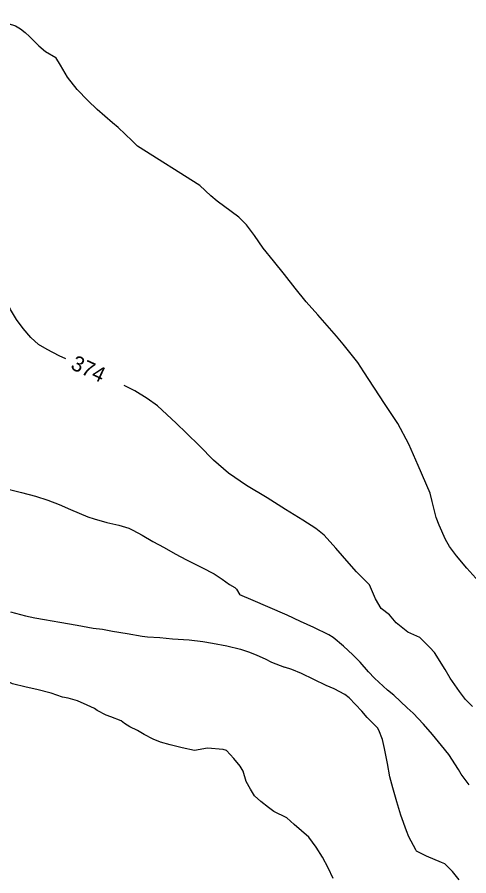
# Model space of a CAD drawing. Extents: x 287698 to 290158, y 5234163 to 5237182.
# Drawn here: x 288870 to 288958.1, y 5235742.5 to 5235909.9 of the extents above; entities that cross this region are included whole.
import ezdxf

# ---------------------------------------------------------------- set-up
doc = ezdxf.new("R2010")
doc.units = 0
doc.layers.add('Niveau 1', color=7, linetype='Continuous')
doc.layers.add('Niveau 2', color=7, linetype='Continuous')

msp = doc.modelspace()

# ---------------------------------------------------------------- linework, layer by layer
at = {"layer": 'Niveau 1'}
for points in [[(288868.7, 5235793.98), (288871.61, 5235793.19), (288873.44, 5235792.8), (288875.3, 5235792.47), (288878.31, 5235791.94), (288881.64, 5235791.35), (288884.78, 5235790.8), (288886.61, 5235790.57), (288888.56, 5235790.23), (288891.43, 5235789.72), (288894.35, 5235789.21), (288895.4, 5235789.11), (288897.82, 5235788.94), (288900.28, 5235788.73), (288903.5, 5235788.52), (288906.21, 5235788.21), (288908.08, 5235787.87), (288910.83, 5235787.33), (288913.52, 5235786.69), (288915.29, 5235786.09), (288916.72, 5235785.53), (288918.34, 5235784.8), (288919.59, 5235784.16), (288922.13, 5235783.18), (288922.13, 5235783.18)], [(288956.16, 5235741.73), (288954.85, 5235743.34), (288953.38, 5235744.8), (288952.72, 5235745.11), (288949.81, 5235746.33), (288947.87, 5235747.31), (288947.71, 5235747.55), (288946.36, 5235750.12), (288945.92, 5235751.27), (288944.82, 5235754.33), (288944.03, 5235756.89), (288943.21, 5235759.62), (288942.68, 5235761.81), (288942.18, 5235764.37), (288941.64, 5235767.31), (288941.23, 5235769.07), (288940.54, 5235770.9), (288940.24, 5235771.32), (288938.23, 5235773.36), (288937.17, 5235774.58), (288934.73, 5235777.17), (288933.86, 5235777.82), (288931.78, 5235778.96), (288930.23, 5235779.63), (288927.81, 5235780.77), (288925.4, 5235781.95), (288923.55, 5235782.72), (288922.13, 5235783.18)]]:
    msp.add_lwpolyline(points, dxfattribs=at)
at = {"layer": 'Niveau 2'}
for points in [[(288856.72, 5235909.1), (288857.62, 5235908.79), (288858.37, 5235909.11), (288859.61, 5235909.52), (288861.02, 5235909.85), (288862.59, 5235909.94), (288863.49, 5235909.8), (288866.46, 5235909.2), (288868.23, 5235908.72), (288869.64, 5235908.25), (288870.61, 5235907.67), (288871.52, 5235906.98), (288872.35, 5235906.15), (288874.19, 5235904.37), (288875.5, 5235903.25), (288877.48, 5235902.1), (288877.48, 5235902.1)], [(288893.41, 5235884.81), (288892.38, 5235885.82), (288889.69, 5235888.43), (288888.57, 5235889.35), (288885.55, 5235891.93), (288883.72, 5235893.67), (288881.68, 5235895.83), (288879.76, 5235898.27), (288878.41, 5235900.58), (288877.48, 5235902.1)], [(288941.64, 5235834.59), (288937.61, 5235840.77), (288936.41, 5235842.6), (288935.37, 5235843.92), (288933.58, 5235846.2), (288932.25, 5235847.71), (288928.64, 5235851.91), (288926.34, 5235854.42), (288924.22, 5235857.07), (288922.11, 5235859.76), (288919.95, 5235862.4), (288917.94, 5235864.87), (288916.24, 5235867.37), (288914.69, 5235869.44), (288913.17, 5235870.91), (288911.71, 5235872.04), (288908.97, 5235874.04), (288907.76, 5235875.07), (288905.62, 5235877.11), (288893.41, 5235884.81)], [(288879.44, 5235843.31), (288878.16, 5235843.87), (288875.79, 5235845.1), (288874.11, 5235846.11), (288872.63, 5235847.48), (288871.11, 5235849.2), (288869.87, 5235850.99), (288868.7, 5235852.9), (288867.33, 5235856.16), (288864.03, 5235863.71), (288862.64, 5235865.67)], [(288939.83, 5235796.51), (288938.66, 5235799.21), (288936.18, 5235801.77), (288934.69, 5235803.42), (288932.12, 5235806.39), (288929.84, 5235808.94), (288928.22, 5235810.22), (288925.69, 5235811.84), (288922.33, 5235813.91), (288918.71, 5235816.19), (288914.73, 5235818.6), (288911.18, 5235821.04), (288908.23, 5235823.58), (288905.5, 5235826.33), (288902.97, 5235828.79), (288900.96, 5235830.75), (288897.32, 5235834.13), (288895.31, 5235835.58), (288892.94, 5235837.04), (288890.87, 5235838.13)], [(288959.98, 5235799.92), (288957.68, 5235802.52), (288955.68, 5235804.88), (288954.29, 5235806.7), (288953.51, 5235808.1), (288952.25, 5235810.86), (288951.71, 5235812.35), (288950.88, 5235815.5), (288950.53, 5235817.13), (288948.18, 5235822.5), (288946.39, 5235826.67), (288944.22, 5235830.7), (288941.64, 5235834.59)], [(288868.19, 5235817.9), (288870.83, 5235817.24), (288873.56, 5235816.53), (288875.97, 5235815.75), (288878.16, 5235814.89), (288880.36, 5235813.92), (288883.74, 5235812.53), (288885, 5235812.1), (288887.47, 5235811.41), (288889.8, 5235810.88), (288891.73, 5235810.3), (288892.53, 5235809.93), (288894.34, 5235808.91), (288896.4, 5235807.7), (288898.61, 5235806.49), (288900.81, 5235805.29), (288902.99, 5235804.14), (288905.97, 5235802.64), (288908.37, 5235801.37), (288909.97, 5235800.32), (288911.41, 5235799.32), (288912.4, 5235798.73), (288912.76, 5235798.37), (288913.43, 5235797.32), (288913.43, 5235797.32)], [(288958.15, 5235760.25), (288956.55, 5235762.34), (288956.05, 5235763.22), (288954.14, 5235766.18), (288952.74, 5235767.88), (288951, 5235770.05), (288949.25, 5235772.05), (288947.21, 5235774.22), (288946.01, 5235775.24), (288943.46, 5235777.69), (288942.21, 5235778.69), (288939.63, 5235781.04), (288938.49, 5235782.27), (288936.84, 5235784.18), (288935.44, 5235785.58), (288933.62, 5235787.3), (288931.6, 5235788.98), (288930.73, 5235789.46), (288927.81, 5235790.94), (288925.21, 5235792.11), (288922.63, 5235793.3), (288918.89, 5235794.94), (288916.03, 5235796.18), (288913.43, 5235797.32)], [(288958.77, 5235775.48), (288957.43, 5235776.85), (288956.23, 5235778.44), (288954.39, 5235781.03), (288953.46, 5235782.75), (288951.36, 5235786.02), (288950.45, 5235787.04), (288948.48, 5235788.97), (288946.18, 5235790.01), (288943.9, 5235791.81), (288942.56, 5235793.36), (288940.96, 5235794.64), (288939.83, 5235796.51)], [(288883.6, 5235775.74), (288881.74, 5235776.63), (288879.89, 5235777.12), (288878.83, 5235777.36), (288876.59, 5235778.11), (288873.81, 5235778.84), (288871.74, 5235779.3), (288869.05, 5235779.95), (288868.11, 5235780.36), (288865.53, 5235781.88), (288865.13, 5235782.38), (288862.66, 5235784.72), (288861.22, 5235785.52), (288859.45, 5235786.29), (288856.38, 5235787.53), (288854.87, 5235788), (288852.16, 5235788.52), (288851.48, 5235788.56), (288848.76, 5235788.23), (288845.59, 5235787.8), (288844.84, 5235787.56), (288842.07, 5235786.3), (288840.84, 5235785.65)], [(288931.59, 5235742), (288930.63, 5235744.08), (288929.54, 5235746.16), (288928.31, 5235748.11), (288926.83, 5235750.05), (288924.02, 5235752.49), (288922.55, 5235753.77), (288920.02, 5235755.04), (288918.96, 5235755.81), (288917.5, 5235756.96), (288916.28, 5235758.12), (288915.47, 5235759.41), (288914.66, 5235760.88), (288914.05, 5235762.9), (288913.47, 5235763.85), (288912.24, 5235765.4), (288910.8, 5235766.92), (288910.16, 5235767.14), (288907.1, 5235767.39), (288904.54, 5235766.95), (288902.17, 5235767.43), (288899.79, 5235768.04), (288897.94, 5235768.54), (288896.48, 5235769.16), (288894.76, 5235770.05), (288893.42, 5235770.81), (288891.97, 5235771.57), (288890.9, 5235772.2), (288890.24, 5235772.72), (288888.24, 5235773.47), (288887.31, 5235773.85), (288885.6, 5235774.73), (288885.06, 5235775.11), (288883.6, 5235775.74)]]:
    msp.add_lwpolyline(points, dxfattribs=at)

# ---------------------------------------------------------------- texts
msp.add_text('374', height=3, rotation=335.0544, dxfattribs=at).set_placement((288880.21, 5235841.42))

doc.saveas('drawing.dxf')
